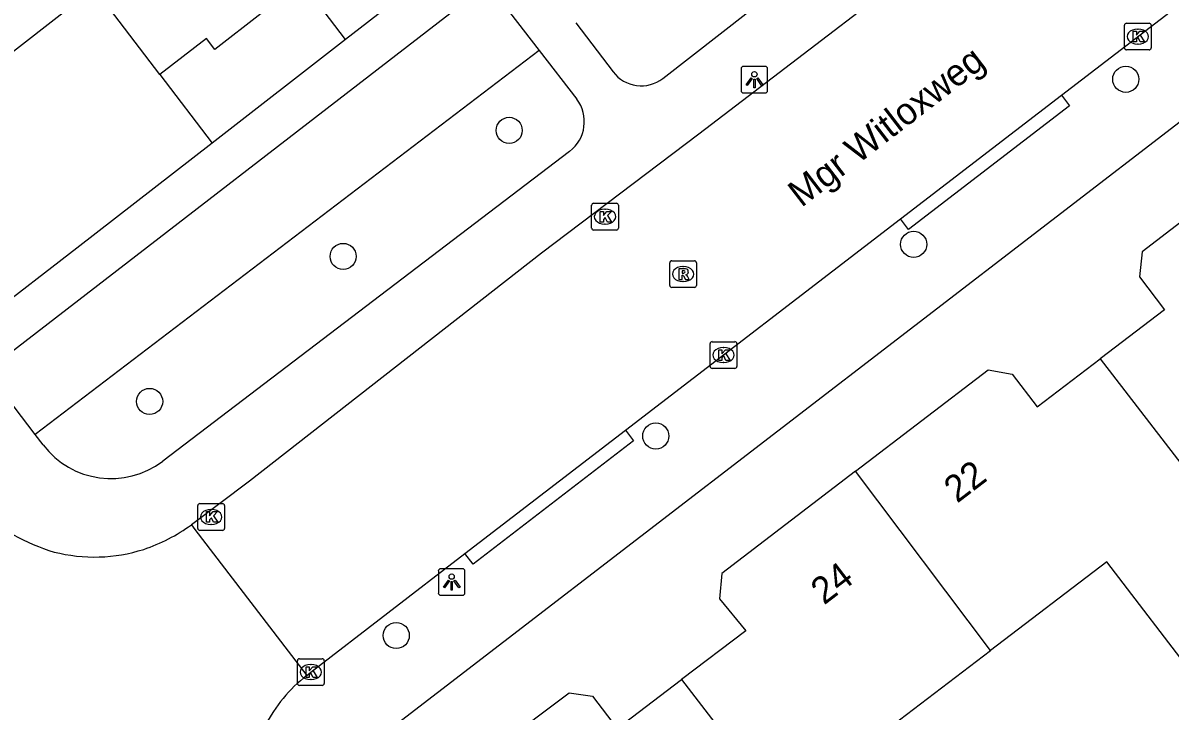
# Model space of a CAD drawing. Extents: x 159353 to 160616, y 385893 to 387321.
# Drawn here: x 159925.01 to 159967.96, y 386639.49 to 386665.26 of the extents above; entities that cross this region are included whole.
import ezdxf

# ---------------------------------------------------------------- set-up
doc = ezdxf.new("R2010")
doc.units = 0
for name, color, linetype in [('IMGEO_Boom', 7, 'Continuous'), ('IMGEO_Groenvoorziening', 7, 'Continuous'), ('IMGEO_Kolk', 7, 'Continuous'), ('IMGEO_Lichtpunt', 7, 'Continuous'), ('IMGEO_Openbare_ruimte_label', 7, 'Continuous'), ('IMGEO_Pand', 7, 'Continuous'), ('IMGEO_Pand_nummerreeks', 7, 'Continuous'), ('IMGEO_Rijbaan_lokaal_open', 7, 'Continuous'), ('IMGEO_Rioolput', 7, 'Continuous'), ('IMGEO_Voetpad_open', 7, 'Continuous')]:
    doc.layers.add(name, color=color, linetype=linetype)

msp = doc.modelspace()

# ---------------------------------------------------------------- linework, layer by layer
at = {"layer": 'IMGEO_Boom'}
for centre in [(159966.304, 386663.148), (159943.214, 386661.235), (159958.36, 386656.967), (159936.996, 386656.516), (159929.749, 386651.085), (159948.703, 386649.79), (159938.983, 386642.32)]:
    msp.add_circle(centre, 0.489, dxfattribs=at)
at = {"layer": 'IMGEO_Groenvoorziening'}
msp.add_lwpolyline([(159944.338, 386664.227), (159925.457, 386649.849)], dxfattribs=at)
at = {"layer": 'IMGEO_Kolk'}
for p, q in [((159966.255, 386664.322), (159966.255, 386665.174)), ((159966.33, 386665.248), (159967.182, 386665.248)), ((159966.743, 386665.028), (159966.768, 386665.028)), ((159967.256, 386665.174), (159967.256, 386664.322)), ((159967.182, 386664.248), (159966.33, 386664.248)), ((159966.766, 386664.468), (159966.741, 386664.468)), ((159946.377, 386658.503), (159947.229, 386658.503)), ((159946.302, 386657.577), (159946.302, 386658.429)), ((159946.79, 386658.283), (159946.815, 386658.283)), ((159947.303, 386658.429), (159947.303, 386657.577)), ((159946.813, 386657.723), (159946.788, 386657.723)), ((159947.229, 386657.503), (159946.377, 386657.503)), ((159950.739, 386652.397), (159950.739, 386653.249)), ((159950.814, 386653.323), (159951.666, 386653.323)), ((159951.227, 386653.103), (159951.252, 386653.103)), ((159951.74, 386653.249), (159951.74, 386652.397)), ((159951.25, 386652.543), (159951.225, 386652.543)), ((159951.666, 386652.323), (159950.814, 386652.323)), ((159931.553, 386646.332), (159931.553, 386647.184)), ((159931.628, 386647.258), (159932.48, 386647.258)), ((159932.041, 386647.038), (159932.066, 386647.038)), ((159932.554, 386647.184), (159932.554, 386646.332)), ((159932.064, 386646.478), (159932.039, 386646.478)), ((159932.48, 386646.258), (159931.628, 386646.258)), ((159935.284, 386640.524), (159935.284, 386641.376)), ((159935.359, 386641.45), (159936.211, 386641.45)), ((159936.285, 386641.376), (159936.285, 386640.524)), ((159935.772, 386641.23), (159935.797, 386641.23)), ((159936.211, 386640.45), (159935.359, 386640.45)), ((159935.795, 386640.67), (159935.77, 386640.67))]:
    msp.add_line(p, q, dxfattribs=at)
for points in [[(159966.255, 386664.322), (159966.255, 386665.174)], [(159966.33, 386665.248), (159967.182, 386665.248)], [(159966.576, 386664.948), (159966.699, 386664.948), (159966.699, 386664.797), (159966.829, 386664.948), (159966.993, 386664.948), (159966.847, 386664.797), (159967, 386664.548), (159966.848, 386664.548), (159966.763, 386664.712), (159966.699, 386664.645), (159966.699, 386664.548), (159966.576, 386664.548), (159966.576, 386664.948)], [(159967.256, 386665.174), (159967.256, 386664.322)], [(159967.182, 386664.248), (159966.33, 386664.248)], [(159946.377, 386658.503), (159947.229, 386658.503)], [(159946.302, 386657.577), (159946.302, 386658.429)], [(159946.623, 386658.203), (159946.746, 386658.203), (159946.746, 386658.052), (159946.876, 386658.203), (159947.04, 386658.203), (159946.894, 386658.052), (159947.047, 386657.803), (159946.895, 386657.803), (159946.81, 386657.967), (159946.746, 386657.9), (159946.746, 386657.803), (159946.623, 386657.803), (159946.623, 386658.203)], [(159947.303, 386658.429), (159947.303, 386657.577)], [(159947.229, 386657.503), (159946.377, 386657.503)], [(159950.739, 386652.397), (159950.739, 386653.249)], [(159950.814, 386653.323), (159951.666, 386653.323)], [(159951.06, 386653.023), (159951.183, 386653.023), (159951.183, 386652.872), (159951.313, 386653.023), (159951.477, 386653.023), (159951.331, 386652.872), (159951.484, 386652.623), (159951.332, 386652.623), (159951.247, 386652.787), (159951.183, 386652.72), (159951.183, 386652.623), (159951.06, 386652.623), (159951.06, 386653.023)], [(159951.74, 386653.249), (159951.74, 386652.397)], [(159951.666, 386652.323), (159950.814, 386652.323)], [(159931.553, 386646.332), (159931.553, 386647.184)], [(159931.628, 386647.258), (159932.48, 386647.258)], [(159931.874, 386646.958), (159931.997, 386646.958), (159931.997, 386646.807), (159932.127, 386646.958), (159932.291, 386646.958), (159932.145, 386646.807), (159932.298, 386646.558), (159932.146, 386646.558), (159932.061, 386646.722), (159931.997, 386646.655), (159931.997, 386646.558), (159931.874, 386646.558), (159931.874, 386646.958)], [(159932.554, 386647.184), (159932.554, 386646.332)], [(159932.48, 386646.258), (159931.628, 386646.258)], [(159935.284, 386640.524), (159935.284, 386641.376)], [(159935.359, 386641.45), (159936.211, 386641.45)], [(159936.285, 386641.376), (159936.285, 386640.524)], [(159935.605, 386641.15), (159935.728, 386641.15), (159935.728, 386640.999), (159935.858, 386641.15), (159936.022, 386641.15), (159935.876, 386640.999), (159936.029, 386640.75), (159935.877, 386640.75), (159935.792, 386640.914), (159935.728, 386640.847), (159935.728, 386640.75), (159935.605, 386640.75), (159935.605, 386641.15)], [(159936.211, 386640.45), (159935.359, 386640.45)]]:
    msp.add_lwpolyline(points, dxfattribs=at)
for centre, start, end in [((159966.332, 386665.172), 91.552, 178.448), ((159966.332, 386665.172), 91.552, 178.448), ((159967.18, 386665.172), 1.552, 88.448), ((159967.18, 386665.172), 1.552, 88.448), ((159966.332, 386664.324), 181.552, 268.448), ((159966.332, 386664.324), 181.552, 268.448), ((159967.18, 386664.324), 271.552, 358.448), ((159967.18, 386664.324), 271.552, 358.448), ((159946.379, 386658.427), 91.552, 178.448), ((159946.379, 386658.427), 91.552, 178.448), ((159947.227, 386658.427), 1.552, 88.448), ((159947.227, 386658.427), 1.552, 88.448), ((159946.379, 386657.579), 181.552, 268.448), ((159946.379, 386657.579), 181.552, 268.448), ((159947.227, 386657.579), 271.552, 358.448), ((159947.227, 386657.579), 271.552, 358.448), ((159950.816, 386653.247), 91.552, 178.448), ((159950.816, 386653.247), 91.552, 178.448), ((159951.664, 386653.247), 1.552, 88.448), ((159951.664, 386653.247), 1.552, 88.448), ((159950.816, 386652.399), 181.552, 268.448), ((159950.816, 386652.399), 181.552, 268.448), ((159951.664, 386652.399), 271.552, 358.448), ((159951.664, 386652.399), 271.552, 358.448), ((159931.63, 386647.182), 91.552, 178.448), ((159931.63, 386647.182), 91.552, 178.448), ((159932.478, 386647.182), 1.552, 88.448), ((159932.478, 386647.182), 1.552, 88.448), ((159931.63, 386646.334), 181.552, 268.448), ((159931.63, 386646.334), 181.552, 268.448), ((159932.478, 386646.334), 271.552, 358.448), ((159932.478, 386646.334), 271.552, 358.448), ((159935.361, 386641.374), 91.552, 178.448), ((159935.361, 386641.374), 91.552, 178.448), ((159936.209, 386641.374), 1.552, 88.448), ((159936.209, 386641.374), 1.552, 88.448), ((159935.361, 386640.526), 181.552, 268.448), ((159935.361, 386640.526), 181.552, 268.448), ((159936.209, 386640.526), 271.552, 358.448), ((159936.209, 386640.526), 271.552, 358.448)]:
    msp.add_arc(centre, 0.0765, start, end, dxfattribs=at)
for centre, major_axis, ratio, start_param, end_param in [((159966.742, 386664.748), (-0.387, 0.002), 0.722429, 4.712389, 7.853982), ((159966.767, 386664.748), (-0.39, 0.002), 0.717154, 1.570796, 4.712389), ((159946.789, 386658.003), (-0.387, 0.002), 0.722429, 4.712389, 7.853982), ((159946.814, 386658.003), (-0.39, 0.002), 0.717154, 1.570796, 4.712389), ((159951.226, 386652.823), (-0.387, 0.002), 0.722429, 4.712389, 7.853982), ((159951.251, 386652.823), (-0.39, 0.002), 0.717154, 1.570796, 4.712389), ((159932.04, 386646.758), (-0.387, 0.002), 0.722429, 4.712389, 7.853982), ((159932.065, 386646.758), (-0.39, 0.002), 0.717154, 1.570796, 4.712389), ((159935.771, 386640.95), (-0.387, 0.002), 0.722429, 4.712389, 7.853982), ((159935.796, 386640.95), (-0.39, 0.002), 0.717154, 1.570796, 4.712389)]:
    msp.add_ellipse(centre, major_axis=major_axis, ratio=ratio, start_param=start_param, end_param=end_param, dxfattribs=at)
at = {"layer": 'IMGEO_Lichtpunt'}
for p, q in [((159951.896, 386663.537), (159951.896, 386662.73)), ((159951.896, 386663.537), (159951.896, 386662.73)), ((159952.798, 386663.632), (159951.99, 386663.632)), ((159952.798, 386663.632), (159951.99, 386663.632)), ((159952.892, 386662.73), (159952.892, 386663.537)), ((159952.892, 386662.73), (159952.892, 386663.537)), ((159951.99, 386662.636), (159952.798, 386662.636)), ((159951.99, 386662.636), (159952.798, 386662.636)), ((159941.463, 386644.822), (159940.655, 386644.822)), ((159941.463, 386644.822), (159940.655, 386644.822)), ((159940.561, 386644.727), (159940.561, 386643.92)), ((159940.561, 386644.727), (159940.561, 386643.92)), ((159941.557, 386643.92), (159941.557, 386644.727)), ((159941.557, 386643.92), (159941.557, 386644.727)), ((159940.655, 386643.826), (159941.463, 386643.826)), ((159940.655, 386643.826), (159941.463, 386643.826))]:
    msp.add_line(p, q, dxfattribs=at)
for points in [[(159952.27, 386663.201), (159952.309, 386663.173), (159952.121, 386662.911), (159952.083, 386662.938), (159952.27, 386663.201)], [(159952.372, 386663.153), (159952.419, 386663.153), (159952.419, 386662.831), (159952.372, 386662.831), (159952.372, 386663.153)], [(159952.482, 386663.173), (159952.52, 386663.2), (159952.707, 386662.938), (159952.668, 386662.91), (159952.482, 386663.173)], [(159940.935, 386644.391), (159940.974, 386644.363), (159940.786, 386644.101), (159940.748, 386644.128), (159940.935, 386644.391)], [(159941.037, 386644.343), (159941.084, 386644.343), (159941.084, 386644.021), (159941.037, 386644.021), (159941.037, 386644.343)], [(159941.147, 386644.363), (159941.185, 386644.39), (159941.372, 386644.128), (159941.333, 386644.1), (159941.147, 386644.363)]]:
    msp.add_lwpolyline(points, dxfattribs=at)
for centre in [(159952.395, 386663.335), (159941.06, 386644.525)]:
    msp.add_circle(centre, 0.0994, dxfattribs=at)
for centre, start, end in [((159951.99, 386663.537), 90, 180), ((159951.99, 386663.537), 90, 180), ((159952.798, 386663.537), 0, 90), ((159952.798, 386663.537), 0, 90), ((159951.99, 386662.73), 180, 270), ((159951.99, 386662.73), 180, 270), ((159952.798, 386662.73), 270, 0), ((159952.798, 386662.73), 270, 360), ((159940.655, 386644.727), 90, 180), ((159940.655, 386644.727), 90, 180), ((159941.463, 386644.727), 0, 90), ((159941.463, 386644.727), 0, 90), ((159940.655, 386643.92), 180, 270), ((159940.655, 386643.92), 180, 270), ((159941.463, 386643.92), 270, 0), ((159941.463, 386643.92), 270, 360)]:
    msp.add_arc(centre, 0.0946, start, end, dxfattribs=at)
at = {"layer": 'IMGEO_Pand'}
for points in [[(159942.085, 386668.515), (159937.09, 386664.637)], [(159935.447, 386666.794), (159933.922, 386665.61), (159932.193, 386664.268), (159931.873, 386664.68), (159930.137, 386663.332)], [(159937.09, 386664.637), (159935.447, 386666.794)], [(159930.137, 386663.332), (159927.686, 386666.552), (159926.507, 386665.637), (159922.557, 386662.57), (159919.2, 386659.963), (159923.652, 386654.227)], [(159937.09, 386664.637), (159932.096, 386660.759)], [(159930.137, 386663.332), (159932.096, 386660.759)], [(159932.096, 386660.759), (159927.021, 386656.819), (159923.652, 386654.227)], [(159971.915, 386660.518), (159966.916, 386656.691), (159966.819, 386655.753), (159967.752, 386654.512), (159965.347, 386652.681)], [(159956.187, 386648.474), (159961.147, 386652.268), (159962.048, 386652.112), (159962.981, 386650.88), (159965.347, 386652.681)], [(159965.347, 386652.681), (159972.52, 386643.37)], [(159956.187, 386648.474), (159951.174, 386644.639), (159951.094, 386643.695), (159952.07, 386642.492), (159949.671, 386640.672)], [(159961.243, 386641.763), (159956.187, 386648.474)], [(159968.972, 386640.663), (159965.595, 386645.082), (159961.243, 386641.763)], [(159960.348, 386634.04), (159957.042, 386638.558), (159961.243, 386641.763)], [(159953.335, 386628.585), (159949.885, 386633.073), (159945.395, 386629.643), (159944.701, 386630.546), (159944.149, 386630.114), (159942.432, 386632.367), (159942.969, 386632.798), (159940.288, 386636.295), (159945.462, 386640.172), (159946.334, 386640.052), (159947.257, 386638.84), (159949.671, 386640.672)], [(159949.671, 386640.672), (159956.855, 386631.322)]]:
    msp.add_lwpolyline(points, dxfattribs=at)
at = {"layer": 'IMGEO_Rijbaan_lokaal_open'}
for points in [[(159963.113, 386670.875), (159962.467, 386670.338), (159961.81, 386669.845), (159961.14, 386669.368), (159950.311, 386661.097), (159944.425, 386656.632), (159933.487, 386648.102), (159931.314, 386646.465)], [(159963.891, 386662.552), (159972.57, 386669.222)], [(159957.862, 386657.918), (159963.891, 386662.552)], [(159947.565, 386650.005), (159957.862, 386657.918)], [(159941.557, 386645.388), (159947.565, 386650.005)], [(159931.314, 386646.465), (159931.44, 386646.292), (159935.631, 386640.825)], [(159935.631, 386640.825), (159935.787, 386640.953), (159941.557, 386645.388)]]:
    msp.add_lwpolyline(points, dxfattribs=at)
for centre, radius, start, end in [((159928.136, 386652.144), 6.979, 226.4848, 253.6614), ((159927.384, 386651.91), 6.715, 288.6106, 305.8202), ((159927.677, 386651.369), 6.11, 255.7536, 287.6278), ((159939.253, 386636.241), 5.843, 128.3136, 152.4949)]:
    msp.add_arc(centre, radius, start, end, dxfattribs=at)
at = {"layer": 'IMGEO_Rioolput'}
for p, q in [((159949.301, 386656.353), (159950.153, 386656.353)), ((159949.226, 386655.427), (159949.226, 386656.279)), ((159949.714, 386656.133), (159949.739, 386656.133)), ((159950.227, 386656.279), (159950.227, 386655.427)), ((159949.737, 386655.573), (159949.712, 386655.573)), ((159950.153, 386655.353), (159949.301, 386655.353))]:
    msp.add_line(p, q, dxfattribs=at)
for points in [[(159949.301, 386656.353), (159950.153, 386656.353)], [(159949.226, 386655.427), (159949.226, 386656.279)], [(159949.815, 386656.051), (159949.563, 386656.053), (159949.563, 386655.653)], [(159949.741, 386655.972), (159949.687, 386655.972), (159949.687, 386655.891)], [(159950.227, 386656.279), (159950.227, 386655.427)], [(159949.563, 386655.653), (159949.687, 386655.653), (159949.687, 386655.815), (159949.698, 386655.815)], [(159949.687, 386655.891), (159949.739, 386655.891)], [(159949.745, 386655.786), (159949.816, 386655.653), (159949.956, 386655.653), (159949.891, 386655.779)], [(159950.153, 386655.353), (159949.301, 386655.353)]]:
    msp.add_lwpolyline(points, dxfattribs=at)
for centre, radius, start, end in [((159949.303, 386656.277), 0.0765, 91.552, 178.448), ((159949.303, 386656.277), 0.0765, 91.552, 178.448), ((159950.151, 386656.277), 0.0765, 1.552, 88.448), ((159950.151, 386656.277), 0.0765, 1.552, 88.448), ((159949.747, 386655.876), 0.0964, 77.0061, 93.1865), ((159949.761, 386655.933), 0.0378, 276.6634, 79.6772), ((159949.814, 386655.941), 0.109, 350.3612, 89.416), ((159949.812, 386655.941), 0.112, 277.5842, 350.9817), ((159949.697, 386655.762), 0.0533, 26.0293, 88.6989), ((159949.723, 386656.08), 0.19, 274.7715, 282.9687), ((159949.796, 386655.726), 0.108, 29.5134, 73.7905), ((159949.303, 386655.429), 0.0765, 181.552, 268.448), ((159949.303, 386655.429), 0.0765, 181.552, 268.448), ((159950.151, 386655.429), 0.0765, 271.552, 358.448), ((159950.151, 386655.429), 0.0765, 271.552, 358.448)]:
    msp.add_arc(centre, radius, start, end, dxfattribs=at)
for centre, major_axis, ratio, start_param, end_param in [((159949.713, 386655.853), (-0.387, 0.002), 0.722429, 4.712389, 7.853982), ((159949.738, 386655.853), (-0.39, 0.002), 0.717154, 1.570796, 4.712389)]:
    msp.add_ellipse(centre, major_axis=major_axis, ratio=ratio, start_param=start_param, end_param=end_param, dxfattribs=at)
at = {"layer": 'IMGEO_Voetpad_open'}
for points in [[(159937.885, 386638.154), (159989.185, 386677.602)], [(159948.965, 386663.177), (159958.747, 386670.809), (159961.6, 386673.001)], [(159925.457, 386649.849), (159923.635, 386652.233), (159942.41, 386666.726), (159944.338, 386664.227)], [(159945.704, 386665.267), (159947.106, 386663.424)], [(159944.338, 386664.227), (159945.743, 386662.405)], [(159963.891, 386662.552), (159964.195, 386662.156), (159958.166, 386657.522), (159957.862, 386657.918)], [(159945.478, 386660.45), (159930.238, 386648.85)], [(159947.565, 386650.005), (159947.869, 386649.609), (159941.861, 386644.992), (159941.557, 386645.388)], [(159925.759, 386649.454), (159925.457, 386649.849)]]:
    msp.add_lwpolyline(points, dxfattribs=at)
for centre, radius, start, end in [((159948.158, 386664.225), 1.322, 217.273, 307.5902), ((159944.632, 386661.56), 1.396, 307.3244, 37.2368), ((159928.301, 386651.397), 3.2, 217.3933, 307.2465)]:
    msp.add_arc(centre, radius, start, end, dxfattribs=at)

# ---------------------------------------------------------------- texts
at = {"layer": 'IMGEO_Openbare_ruimte_label'}
msp.add_text('Mgr Witloxweg', height=1, rotation=37.5686, dxfattribs=at).set_placement((159954.156, 386658.327))
at = {"layer": 'IMGEO_Pand_nummerreeks'}
for s, p in [('22', (159959.988, 386647.252)), ('24', (159955.004, 386643.44))]:
    msp.add_text(s, height=1, rotation=37.4147, dxfattribs=at).set_placement(p)

doc.saveas('drawing.dxf')
